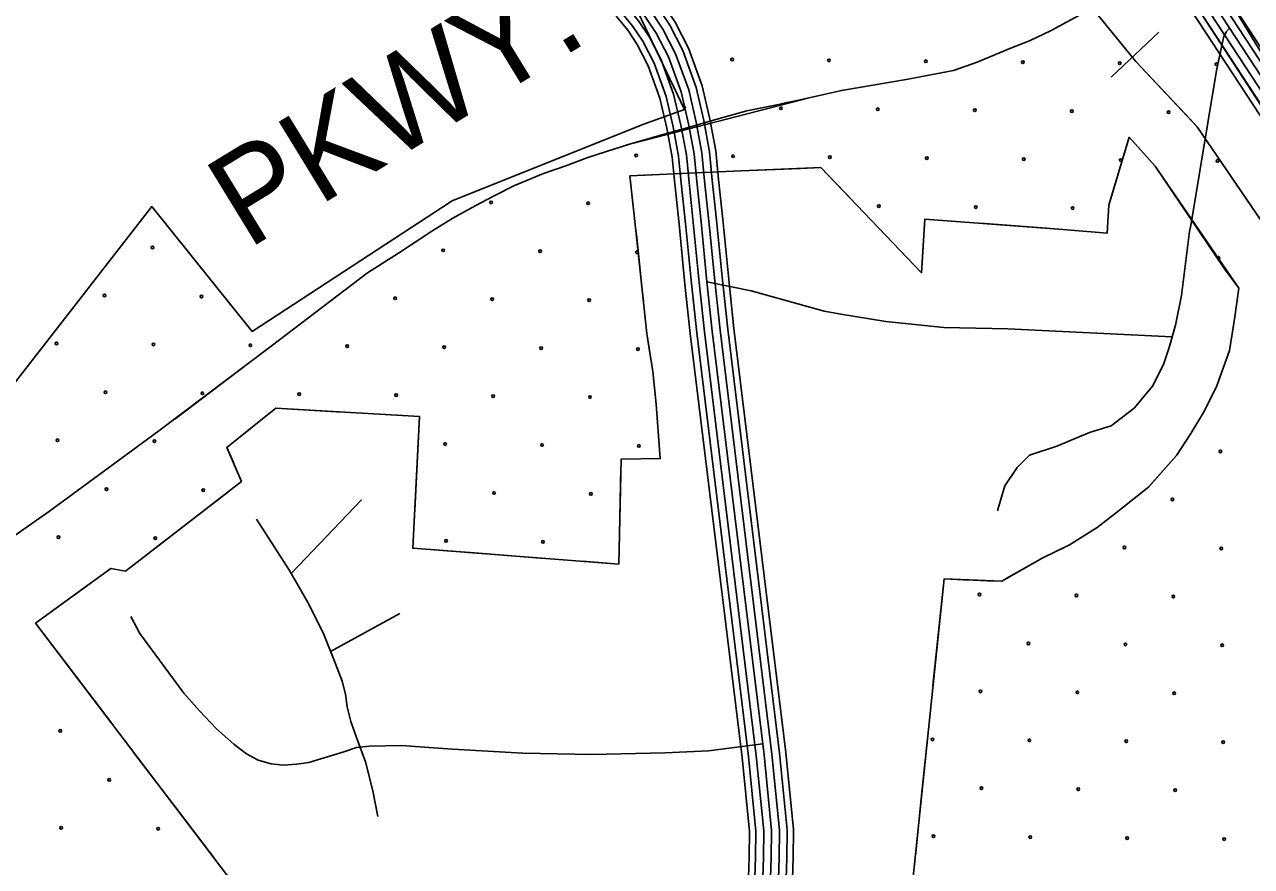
# Model space of a CAD drawing. Extents: x 1788175 to 1969470, y 584502 to 738744.
# Drawn here: x 1885244 to 1890113, y 670451 to 673793 of the extents above; entities that cross this region are included whole.
import ezdxf

# ---------------------------------------------------------------- set-up
doc = ezdxf.new("R2010")
doc.units = 0
for name, color, linetype in [('DESIGN - CONTOURS - Intermediate with optional Text', 7, 'Continuous'), ('DESIGN - EROSION CONTROL - Devices', 7, 'Continuous'), ('DESIGN - ROW - Right-of-Way and Easement Labels', 7, 'Continuous'), ('DESIGN - SCRATCH - User 1', 7, 'Continuous'), ('SURVEY - CENTERLINE - Preliminary Text', 7, 'Continuous'), ('SURVEY - CONTOURS - Index with Text', 7, 'Continuous'), ('SURVEY - CONTROL with Text', 7, 'Continuous'), ('SURVEY - DRAINAGE - Area Shapes', 7, 'Continuous'), ('SURVEY - TRANSPORTATION - Roads', 7, 'Continuous'), ('SURVEY - UTILITIES - Cable (Underground) with Text', 7, 'Continuous'), ('SURVEY - VEGETATION - Features with Text', 7, 'Continuous')]:
    doc.layers.add(name, color=color, linetype=linetype)

msp = doc.modelspace()

# ---------------------------------------------------------------- linework, layer by layer
at = {"layer": 'DESIGN - CONTOURS - Intermediate with optional Text'}
msp.add_line((1889555.7, 673583.9), (1889744.8, 673762.4), dxfattribs=at)
for points in [[(1888556, 674856.1), (1888653.5, 674752.8), (1888797.1, 674598), (1889042, 674307.7), (1889264.9, 674084.7), (1889495, 673840.3), (1889653.2, 673646.1), (1889897.7, 673387.2), (1890365.1, 672700.5), (1891033.8, 671704.6)], [(1889430.6, 673908.7), (1889495, 673840.3), (1889653.2, 673646.1), (1889869.9, 673416.7)], [(1889869.9, 673416.7), (1889897.7, 673387.2), (1890246.3, 672875.1)]]:
    msp.add_lwpolyline(points, dxfattribs=at)
at = {"layer": 'DESIGN - EROSION CONTROL - Devices'}
for centre in [(1888051.5, 673654.5), (1888436, 673650.8), (1888820.6, 673647.1), (1889205.1, 673643.3), (1889589.7, 673639.6), (1889974.2, 673635.9), (1888245.6, 673460.4), (1888630.1, 673456.6), (1889014.7, 673452.9), (1889399.3, 673449.2), (1889783.8, 673445.4), (1887670.6, 673273.7), (1888055.2, 673270), (1888439.7, 673266.2), (1888824.3, 673262.5), (1889208.8, 673258.8), (1889593.4, 673255), (1889978, 673251.3), (1887095.7, 673087), (1887480.2, 673083.3), (1888633.9, 673072.1), (1889018.4, 673068.4), (1889403, 673064.6), (1885751.6, 672907.8), (1886905.3, 672896.6), (1887289.8, 672892.9), (1885561.2, 672717.4), (1885945.7, 672713.7), (1886714.9, 672706.2), (1887099.4, 672702.5), (1887484, 672698.7), (1885370.8, 672527), (1885755.3, 672523.3), (1886139.9, 672519.5), (1886524.4, 672515.8), (1886909, 672512.1), (1887293.5, 672508.3), (1887678.1, 672504.6), (1885564.9, 672332.9), (1885949.5, 672329.1), (1886334, 672325.4), (1886718.6, 672321.7), (1887103.1, 672317.9), (1887487.7, 672314.2), (1885374.5, 672142.4), (1885759.1, 672138.7), (1886912.7, 672127.5), (1887297.3, 672123.8), (1887681.8, 672120), (1889989.2, 672097.6), (1885568.7, 671948.3), (1885953.2, 671944.6), (1887106.9, 671933.4), (1887491.4, 671929.6), (1889798.7, 671907.2), (1885378.2, 671757.9), (1885762.8, 671754.2), (1886916.5, 671743), (1887301, 671739.2), (1889608.3, 671716.8), (1889992.9, 671713.1), (1889033.4, 671530.1), (1889417.9, 671526.4), (1889802.5, 671522.7), (1889227.5, 671336), (1889612.1, 671332.3), (1889996.6, 671328.5), (1889037.1, 671145.6), (1889421.7, 671141.9), (1889806.2, 671138.1), (1885385.7, 670988.8), (1888846.7, 670955.2), (1889231.2, 670951.4), (1889615.8, 670947.7), (1890000.4, 670944), (1885579.9, 670794.6), (1889040.8, 670761), (1889425.4, 670757.3), (1889809.9, 670753.6), (1885389.4, 670604.2), (1885774, 670600.5), (1888850.4, 670570.6), (1889235, 670566.9), (1889619.5, 670563.2), (1890004.1, 670559.4)]:
    msp.add_circle(centre, 5.28, dxfattribs=at)
for centre, start, end in [((1887861, 673464.1), 264.6155, 146.1543), ((1887674.4, 672889.1), 30.8054, 341.3688), ((1889981.7, 672866.7), 244.3472, 183.8574)]:
    msp.add_arc(centre, 5.28, start, end, dxfattribs=at)
at = {"layer": 'DESIGN - SCRATCH - User 1'}
for points in [[(1890201.8, 675044.1), (1890198, 675480.5), (1889928.5, 675417.3), (1889829.9, 675123.6), (1889742.8, 674894.2), (1889685.5, 674701.5), (1889662.6, 674559.2), (1889778.3, 674391.7), (1889746.2, 674345.8), (1890922.6, 672418.4)], [(1891178.8, 671045.6), (1890849.8, 671574.7), (1890785.3, 671678.4), (1891180.5, 671889.4), (1889627.6, 674278.1)], [(1887593.4, 674021.9), (1887862.1, 673455.6), (1887697, 673396), (1886940.6, 673093.1), (1886147.6, 672574.6), (1885748.7, 673070.2), (1884897.7, 671976.6), (1884344.6, 671435.5)], [(1887645.4, 673192.1), (1888087.8, 673212.4), (1888404, 673225.2), (1888803.3, 672807.7), (1888816.4, 673020.4), (1889364.3, 672979.1), (1889540.4, 672965.2), (1889547, 673076.1), (1889627.5, 673345.6), (1889729.9, 673230.4)], [(1889729.9, 673230.4), (1890005.5, 672823.5), (1890062, 672746), (1890045.5, 672623.1), (1890025.6, 672499.4), (1889974.9, 672359.3), (1889926.4, 672260), (1889872, 672169.8), (1889814.7, 672082.7), (1889704.7, 671958.3), (1889589.2, 671864.9), (1889500.1, 671796.2), (1889391, 671727.8), (1889285.1, 671675.3), (1889121.6, 671583.6), (1888892.5, 671591.9), (1888740.8, 670128.5), (1888438, 670128.2)], [(1887749.9, 672286.3), (1887736.5, 672416.2), (1887713.2, 672566.1), (1887696.6, 672726), (1887669.9, 672975.8), (1887645.4, 673192.1)], [(1885287.1, 671416.5), (1885586.9, 671633.7), (1885644.8, 671622.9), (1886104.5, 671979.2), (1886046.4, 672113.9), (1886240.8, 672269.7), (1886810.6, 672237.1)], [(1886810.6, 672237.1), (1886784.4, 671713.7), (1887602.4, 671651.1), (1887611.3, 672067.1), (1887766.6, 672070), (1887749.9, 672286.3)], [(1881506.4, 668874.5), (1882323.7, 668693.1), (1883225.7, 668567.7), (1883790.1, 668530.2), (1885350.7, 668298.9), (1885436.1, 668647.3), (1885547.4, 668635.7), (1885702.1, 669363.4), (1885867.8, 670116.7), (1885982.3, 670109.2), (1886170.9, 670253.5), (1885287.1, 671416.5)]]:
    msp.add_lwpolyline(points, dxfattribs=at)
at = {"layer": 'SURVEY - CENTERLINE - Preliminary Text'}
for points in [[(1889672.4, 674316.9), (1889837.3, 674066.5), (1891734.5, 671171.1), (1892977, 669293.7)], [(1889697.9, 674334.5), (1889863.2, 674083.5), (1891760.4, 671188.2), (1893002.2, 669311.8)], [(1889724.8, 674350.1), (1889889.1, 674100.5), (1891786.2, 671205.2), (1893027.3, 669330)], [(1889599.2, 674268.5), (1889763.9, 674018.3), (1891661.2, 671122.9), (1892905.8, 669242.3)], [(1889620.6, 674282.9), (1889785.4, 674032.4), (1891682.7, 671137), (1892926.7, 669257.4)], [(1889647, 674299.1), (1889811.4, 674049.4), (1891708.6, 671154.1), (1892951.9, 669275.5)]]:
    msp.add_lwpolyline(points, dxfattribs=at)
at = {"layer": 'SURVEY - CONTOURS - Index with Text'}
for points in [[(1889508.6, 673872.9), (1889317.8, 673769.1), (1889232.3, 673727.8), (1889160.9, 673699.9), (1889024, 673644), (1888930.8, 673610.6), (1888742.8, 673575.2), (1888485.6, 673531.3), (1888356.9, 673502.6), (1888242.1, 673477.4), (1888109.5, 673450.7), (1887986.6, 673416), (1887891.5, 673388.5), (1887772.6, 673355.7), (1887639.9, 673317.2), (1887552.6, 673289.6), (1887479.3, 673265.6), (1887392, 673232.2), (1887302.8, 673202.2), (1887185.7, 673152.2), (1887110.2, 673114.6), (1887032.6, 673073.1), (1886943.2, 673024), (1886859.6, 672972.9), (1886728.2, 672885.6), (1886604.8, 672807.9), (1886222, 672516.5), (1885777.4, 672179.4), (1885342.9, 671861.6), (1885084.7, 671681.7)], [(1886131.4, 672447.8), (1885840, 672226.8)]]:
    msp.add_lwpolyline(points, dxfattribs=at)
at = {"layer": 'SURVEY - CONTROL with Text'}
for points in [[(1886049.2, 675581), (1887475.5, 674124.2), (1887618.5, 673976.5), (1887685.7, 673899.9), (1887733.2, 673840.5), (1887777.1, 673774.3), (1887827.2, 673677.3), (1887879.3, 673534), (1887908.5, 673405.7), (1887931.5, 673283.9), (1887942.3, 673172.7), (1887959.2, 673012.9), (1887982.6, 672775), (1888003.6, 672579.5), (1888209.3, 670896.8), (1888239.2, 670594.9), (1888237.9, 670484.8), (1888231.1, 670281.4)], [(1886071.1, 675602.9), (1887497.7, 674145.8), (1887641.3, 673997.5), (1887709.5, 673919.8), (1887758.2, 673858.8), (1887803.9, 673790), (1887855.7, 673689.8), (1887909, 673542.7), (1887938.8, 673412), (1887962.2, 673288.3), (1887973.1, 673175.8), (1887990, 673016), (1888013.4, 672778.2), (1888034.4, 672583.1), (1888240.1, 670900.2), (1888270.2, 670596.3), (1888268.8, 670484.1), (1888262, 670279.4)], [(1886088.5, 675620.4), (1887515.4, 674163), (1887659.5, 674014.3), (1887728.4, 673935.6), (1887778.2, 673873.4), (1887825.2, 673802.5), (1887878.4, 673699.7), (1887932.8, 673549.7), (1887963, 673417.1), (1887986.7, 673291.8), (1887997.7, 673178.3), (1888014.6, 673018.5), (1888038, 672780.8), (1888059, 672585.9), (1888264.7, 670902.9), (1888295, 670597.3), (1888293.6, 670483.6), (1888286.7, 670277.7)], [(1886005.4, 675537.1), (1887431.1, 674080.9), (1887572.9, 673934.5), (1887638.2, 673860), (1887683, 673804), (1887723.6, 673742.8), (1887770.3, 673652.4), (1887819.7, 673516.4), (1887847.8, 673393.1), (1887870.1, 673275.1), (1887880.6, 673166.5), (1887897.5, 673006.6), (1887920.9, 672768.7), (1887942, 672572.5), (1888147.6, 670890), (1888177.2, 670592.2), (1888175.9, 670486.3), (1888169.2, 670285.6)], [(1886027.3, 675559), (1887453.3, 674102.5), (1887595.7, 673955.5), (1887661.9, 673879.9), (1887708.1, 673822.2), (1887750.4, 673758.5), (1887798.8, 673664.8), (1887849.5, 673525.2), (1887878.1, 673399.4), (1887900.8, 673279.5), (1887911.4, 673169.6), (1887928.3, 673009.7), (1887951.7, 672771.9), (1887972.8, 672576), (1888178.5, 670893.4), (1888208.2, 670593.6), (1888206.9, 670485.6), (1888200.1, 670283.5)], [(1886027.3, 675559), (1887453.3, 674102.5), (1887595.7, 673955.5), (1887661.9, 673879.9), (1887708.1, 673822.2), (1887750.4, 673758.5), (1887798.8, 673664.8), (1887849.5, 673525.2), (1887878.1, 673399.4), (1887900.8, 673279.5), (1887911.4, 673169.6), (1887928.3, 673009.7), (1887951.7, 672771.9), (1887972.8, 672576), (1888178.5, 670893.4), (1888208.2, 670593.6), (1888206.9, 670485.6), (1888200.1, 670283.5)], [(1885965.3, 675497), (1887390.4, 674041.4), (1887531.2, 673896), (1887594.7, 673823.6), (1887637.2, 673770.5), (1887674.6, 673714), (1887718.2, 673629.6), (1887765.1, 673500.4), (1887792.2, 673381.5), (1887813.9, 673267.1), (1887824.1, 673160.8), (1887841.1, 673000.8), (1887864.5, 672762.9), (1887885.7, 672566), (1888091.3, 670883.7), (1888120.4, 670589.8), (1888119.2, 670487.6), (1888112.6, 670289.4)], [(1885983.5, 675515.2), (1887408.9, 674059.3), (1887550.1, 673913.5), (1887614.4, 673840.1), (1887658, 673785.7), (1887696.8, 673727.1), (1887741.9, 673639.9), (1887789.9, 673507.7), (1887817.4, 673386.7), (1887839.3, 673270.8), (1887849.7, 673163.3), (1887866.7, 673003.4), (1887890, 672765.5), (1887911.3, 672568.9), (1888116.8, 670886.6), (1888146.2, 670590.9), (1888144.9, 670487), (1888138.2, 670287.7)]]:
    msp.add_lwpolyline(points, dxfattribs=at)
at = {"layer": 'SURVEY - DRAINAGE - Area Shapes'}
msp.add_lwpolyline([(1890025.7, 673779), (1890012.4, 673764.7), (1890006.4, 673752.6), (1890002.5, 673746.6), (1889973.3, 673610.4), (1889871.5, 672995.3)], dxfattribs=at)
at = {"layer": 'SURVEY - TRANSPORTATION - Roads'}
for points in [[(1889871.5, 672995.3), (1889867, 672971.6), (1889834.5, 672717.3), (1889811.2, 672599.2), (1889785.8, 672511), (1889764.2, 672446.8), (1889720.8, 672358.6), (1889647.4, 672270.1), (1889556.1, 672199.6), (1889470.3, 672173.4), (1889340, 672119.4), (1889232.2, 672083.5), (1889182.8, 672034), (1889133.4, 671962), (1889106.4, 671867.6), (1889106.6, 671861.8)], [(1887951.8, 672771.4), (1888127, 672735.7), (1888416.6, 672655.3), (1888482.5, 672643.7), (1888662.2, 672614.7), (1888891.7, 672590), (1889145.1, 672585.4), (1889797.8, 672552.6)], [(1886581.5, 671906.4), (1886302.1, 671614.1)], [(1886164.1, 671829.3), (1886295.9, 671625.1), (1886366.3, 671501.4), (1886428.8, 671377.7), (1886471.3, 671271.9), (1886503.7, 671186.1), (1886517.9, 671134.2), (1886524.2, 671084.2), (1886538.5, 671026.2), (1886560.7, 670962.3), (1886597.2, 670866.5), (1886625.7, 670750.6), (1886646.2, 670648.7)], [(1885665.2, 671442.5), (1885700.8, 671375.7), (1885797.3, 671244.1), (1885875.6, 671138.6), (1885937.8, 671068.9), (1886006, 670997.2), (1886074.2, 670935.6), (1886124.3, 670897.9), (1886170.3, 670872.1), (1886222.2, 670858.4), (1886270.1, 670852.7), (1886324.4, 670856.5), (1886371.8, 670863.2), (1886449.4, 670887.7), (1886511.2, 670906), (1886561, 670922.3), (1886612.8, 670928.6), (1886738.4, 670931.3), (1886942, 670916.5), (1887221.3, 670900), (1887494.6, 670895.6), (1887785.8, 670901.2), (1887957.3, 670910.2), (1888173.1, 670937.1)], [(1886732.5, 671455.1), (1886458.6, 671303.7)]]:
    msp.add_lwpolyline(points, dxfattribs=at)
at = {"layer": 'SURVEY - UTILITIES - Cable (Underground) with Text'}
for points in [[(1889832.6, 674073.5), (1889508.6, 673872.9), (1889317.8, 673769.1), (1889232.3, 673727.8), (1889160.9, 673699.9), (1889024, 673644), (1888930.8, 673610.6), (1888742.8, 673575.2), (1888485.6, 673531.3), (1888356.9, 673502.6), (1887629.6, 673314)], [(1888274.4, 673484.5), (1888242.1, 673477.4), (1888109.5, 673450.7), (1887986.6, 673416), (1887891.5, 673388.5), (1887772.6, 673355.7), (1887639.9, 673317.2), (1887633.3, 673315.1)]]:
    msp.add_lwpolyline(points, dxfattribs=at)
at = {"layer": 'SURVEY - VEGETATION - Features with Text'}
for points in [[(1887645.4, 673192.1), (1888087.8, 673212.4), (1888404, 673225.2), (1888803.3, 672807.7), (1888816.4, 673020.4), (1889364.3, 672979.1), (1889540.4, 672965.2), (1889547, 673076.1), (1889627.5, 673345.6)], [(1889627.5, 673345.6), (1889729.9, 673230.4), (1890062, 672746), (1890045.5, 672623.1), (1890025.6, 672499.4), (1889974.9, 672359.3), (1889926.4, 672260), (1889872, 672169.8), (1889814.7, 672082.7), (1889704.7, 671958.3), (1889589.2, 671864.9), (1889500.1, 671796.2), (1889391, 671727.8), (1889285.1, 671675.3), (1889121.6, 671583.6), (1889064.1, 671584.6), (1888892.5, 671591.9), (1888740.8, 670128.5), (1888438, 670128.2)], [(1889564.4, 673134.3), (1889627.5, 673345.6)], [(1889627.5, 673345.6), (1889729.9, 673230.4), (1889792, 673139.8)], [(1887645.4, 673192.1), (1887909.1, 673204.2)], [(1888059, 673211), (1888087.8, 673212.4), (1888322.7, 673221.9)], [(1888322.7, 673221.9), (1888404, 673225.2), (1888530.3, 673093.1)], [(1887749.9, 672286.3), (1887736.5, 672416.2), (1887713.2, 672566.1), (1887696.6, 672726), (1887669.9, 672975.8), (1887645.4, 673192.1)], [(1887671.7, 672959.6), (1887669.9, 672975.8), (1887645.4, 673192.1)], [(1888804.4, 672826.7), (1888816.4, 673020.4), (1888886.1, 673015.2)], [(1889035.7, 673003.9), (1889298.9, 672984)], [(1889876.8, 673016.1), (1890026.1, 672798.3)], [(1887699.6, 672697.1), (1887696.6, 672726), (1887671.7, 672959.6)], [(1888633.9, 672984.7), (1888803.3, 672807.7), (1888804.4, 672826.7)], [(1889298.9, 672984), (1889364.3, 672979.1), (1889540.4, 672965.2), (1889541.7, 672987)], [(1890026.1, 672798.3), (1890062, 672746), (1890045.5, 672623.1), (1890033.3, 672547.5)], [(1887749.9, 672286.3), (1887736.5, 672416.2), (1887716, 672548)], [(1889991.1, 672404.2), (1889974.9, 672359.3), (1889926.4, 672260), (1889872, 672169.8), (1889871.7, 672169.4)], [(1885287.1, 671416.5), (1885586.9, 671633.7), (1885644.8, 671622.9), (1886104.5, 671979.2), (1886046.4, 672113.9), (1886240.8, 672269.7)], [(1886201.3, 672238.1), (1886240.8, 672269.7)], [(1886240.8, 672269.7), (1886810.6, 672237.1), (1886784.4, 671713.7), (1887602.4, 671651.1), (1887611.3, 672067.1), (1887766.6, 672070), (1887749.9, 672286.3)], [(1886240.8, 672269.7), (1886504.4, 672254.7)], [(1887728, 672069.3), (1887766.6, 672070), (1887749.9, 672286.3)], [(1886072.4, 672053.8), (1886046.4, 672113.9), (1886201.3, 672238.1)], [(1886654.1, 672246.1), (1886810.6, 672237.1), (1886805.3, 672130)], [(1886805.3, 672130), (1886792, 671866.4)], [(1889871.7, 672169.4), (1889814.7, 672082.7), (1889708.6, 671962.7)], [(1887604.9, 671769.8), (1887610.6, 672033.8)], [(1885841.5, 671775.3), (1886050.1, 671937.1)], [(1889592.6, 671867.7), (1889589.2, 671864.9), (1889500.1, 671796.2), (1889391, 671727.8), (1889374.6, 671719.7)], [(1885629.9, 671625.6), (1885644.8, 671622.9), (1885841.5, 671775.3)], [(1887457.6, 671662.2), (1887602.4, 671651.1), (1887604.9, 671769.8)], [(1886784.5, 671716.6), (1886784.4, 671713.7), (1887044.8, 671693.8)], [(1887044.8, 671693.8), (1887308, 671673.6)], [(1889374.6, 671719.7), (1889285.1, 671675.3), (1889142, 671595.1)], [(1888995, 671587.5), (1888892.5, 671591.9), (1888875.8, 671431.4)], [(1885287.1, 671416.5), (1885500.9, 671571.4)], [(1881506.4, 668874.5), (1882323.7, 668693.1), (1883225.7, 668567.7), (1883790.1, 668530.2), (1885350.7, 668298.9), (1885436.1, 668647.3), (1885547.4, 668635.7), (1885702.1, 669363.4), (1885867.8, 670116.7), (1885982.3, 670109.2), (1886170.9, 670253.5), (1885287.1, 671416.5)], [(1885427.4, 671231.9), (1885287.1, 671416.5)], [(1888875.8, 671431.4), (1888848.6, 671168.8)], [(1885587.1, 671021.7), (1885427.4, 671231.9)], [(1888833.1, 671019.6), (1888805.9, 670757)], [(1885837.6, 670692.1), (1885677.9, 670902.3)], [(1888805.9, 670757), (1888778.7, 670494.4)], [(1885997.3, 670481.9), (1885837.6, 670692.1)]]:
    msp.add_lwpolyline(points, dxfattribs=at)

# ---------------------------------------------------------------- texts
at = {"layer": 'DESIGN - ROW - Right-of-Way and Easement Labels'}
msp.add_text('PKWY.', height=370, rotation=31.4511, dxfattribs=at).set_placement((1886129.7, 672898.1))

doc.saveas('drawing.dxf')
